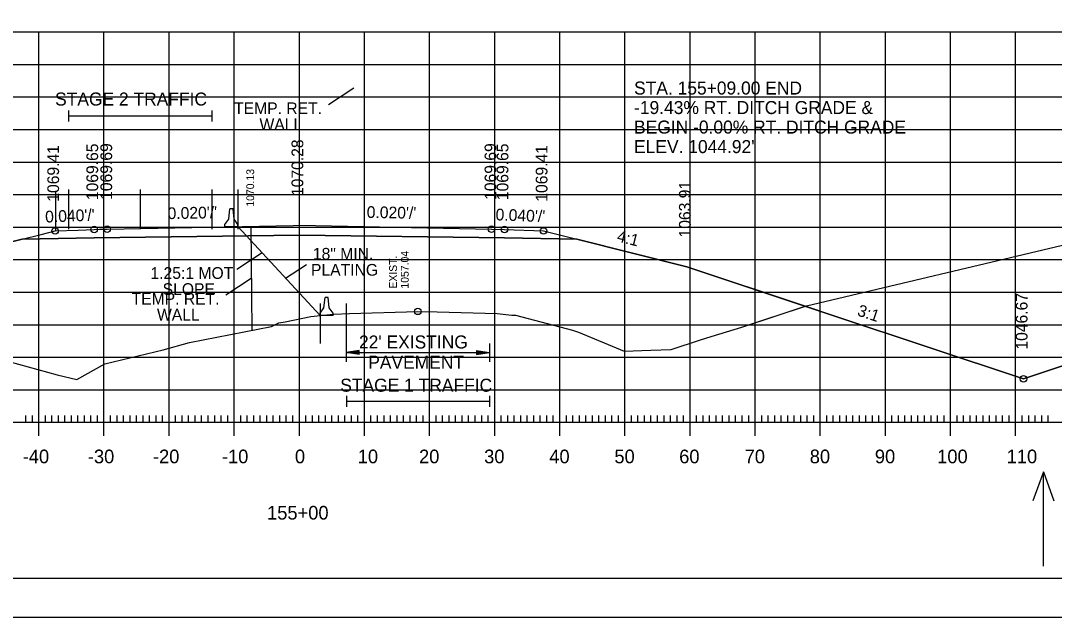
# Model space of a CAD drawing. Extents: x 1322838 to 1324533, y 339903 to 351025.
# Drawn here: x 1323592.8 to 1323751.5, y 344824.2 to 344915.9 of the extents above; entities that cross this region are included whole.
import ezdxf

# ---------------------------------------------------------------- set-up
doc = ezdxf.new("R2010")
doc.units = 0
for name, color, linetype in [('R_Alt Surface', 7, 'Continuous'), ('R_Axis', 7, 'Continuous'), ('R_Axis Annot', 7, 'Continuous'), ('R_Border', 7, 'Continuous'), ('R_Drive', 7, 'Continuous'), ('R_Exist Surface', 7, 'Continuous'), ('R_Fin Surface', 7, 'Continuous'), ('R_Grid', 7, 'Continuous'), ('R_MOT', 7, 'Continuous'), ('R_No Plot', 7, 'Continuous'), ('R_Water Annot', 7, 'Continuous'), ('R_Xsect Elev', 7, 'Continuous'), ('R_Xsect Slope', 7, 'Continuous')]:
    doc.layers.add(name, color=color, linetype=linetype)

msp = doc.modelspace()

# ---------------------------------------------------------------- linework, layer by layer
at = {"layer": 'R_Alt Surface'}
msp.add_lwpolyline([(1323592.99, 344882.27), (1323604.08, 344882.49), (1323635.58, 344882.91), (1323667.08, 344882.49), (1323678.18, 344882.27)], dxfattribs=at)
at = {"layer": 'R_Axis'}
for p, q in [((1323593.58, 344854.14), (1323593.58, 344855.19)), ((1323594.58, 344854.14), (1323594.58, 344855.19)), ((1323595.58, 344852.04), (1323595.58, 344856.24)), ((1323596.58, 344854.14), (1323596.58, 344855.19)), ((1323597.58, 344854.14), (1323597.58, 344855.19)), ((1323598.58, 344854.14), (1323598.58, 344855.19)), ((1323599.58, 344854.14), (1323599.58, 344855.19)), ((1323600.58, 344854.14), (1323600.58, 344855.19)), ((1323601.58, 344854.14), (1323601.58, 344855.19)), ((1323602.58, 344854.14), (1323602.58, 344855.19)), ((1323603.58, 344854.14), (1323603.58, 344855.19)), ((1323604.58, 344854.14), (1323604.58, 344855.19)), ((1323605.58, 344852.04), (1323605.58, 344856.24)), ((1323606.58, 344854.14), (1323606.58, 344855.19)), ((1323607.58, 344854.14), (1323607.58, 344855.19)), ((1323608.58, 344854.14), (1323608.58, 344855.19)), ((1323609.58, 344854.14), (1323609.58, 344855.19)), ((1323610.58, 344854.14), (1323610.58, 344855.19)), ((1323611.58, 344854.14), (1323611.58, 344855.19)), ((1323612.58, 344854.14), (1323612.58, 344855.19)), ((1323613.58, 344854.14), (1323613.58, 344855.19)), ((1323614.58, 344854.14), (1323614.58, 344855.19)), ((1323615.58, 344852.04), (1323615.58, 344856.24)), ((1323616.58, 344854.14), (1323616.58, 344855.19)), ((1323617.58, 344854.14), (1323617.58, 344855.19)), ((1323618.58, 344854.14), (1323618.58, 344855.19)), ((1323619.58, 344854.14), (1323619.58, 344855.19)), ((1323620.58, 344854.14), (1323620.58, 344855.19)), ((1323621.58, 344854.14), (1323621.58, 344855.19)), ((1323622.58, 344854.14), (1323622.58, 344855.19)), ((1323623.58, 344854.14), (1323623.58, 344855.19)), ((1323624.58, 344854.14), (1323624.58, 344855.19)), ((1323625.58, 344852.04), (1323625.58, 344856.24)), ((1323626.58, 344854.14), (1323626.58, 344855.19)), ((1323627.58, 344854.14), (1323627.58, 344855.19)), ((1323628.58, 344854.14), (1323628.58, 344855.19)), ((1323629.58, 344854.14), (1323629.58, 344855.19)), ((1323630.58, 344854.14), (1323630.58, 344855.19)), ((1323631.58, 344854.14), (1323631.58, 344855.19)), ((1323632.58, 344854.14), (1323632.58, 344855.19)), ((1323633.58, 344854.14), (1323633.58, 344855.19)), ((1323634.58, 344854.14), (1323634.58, 344855.19)), ((1323635.58, 344852.04), (1323635.58, 344856.24)), ((1323636.58, 344854.14), (1323636.58, 344855.19)), ((1323637.58, 344854.14), (1323637.58, 344855.19)), ((1323638.58, 344854.14), (1323638.58, 344855.19)), ((1323639.58, 344854.14), (1323639.58, 344855.19)), ((1323640.58, 344854.14), (1323640.58, 344855.19)), ((1323641.58, 344854.14), (1323641.58, 344855.19)), ((1323642.58, 344854.14), (1323642.58, 344855.19)), ((1323643.58, 344854.14), (1323643.58, 344855.19)), ((1323644.58, 344854.14), (1323644.58, 344855.19)), ((1323645.58, 344852.04), (1323645.58, 344856.24)), ((1323646.58, 344854.14), (1323646.58, 344855.19)), ((1323647.58, 344854.14), (1323647.58, 344855.19)), ((1323648.58, 344854.14), (1323648.58, 344855.19)), ((1323649.58, 344854.14), (1323649.58, 344855.19)), ((1323650.58, 344854.14), (1323650.58, 344855.19)), ((1323651.58, 344854.14), (1323651.58, 344855.19)), ((1323652.58, 344854.14), (1323652.58, 344855.19)), ((1323653.58, 344854.14), (1323653.58, 344855.19)), ((1323654.58, 344854.14), (1323654.58, 344855.19)), ((1323655.58, 344852.04), (1323655.58, 344856.24)), ((1323656.58, 344854.14), (1323656.58, 344855.19)), ((1323657.58, 344854.14), (1323657.58, 344855.19)), ((1323658.58, 344854.14), (1323658.58, 344855.19)), ((1323659.58, 344854.14), (1323659.58, 344855.19)), ((1323660.58, 344854.14), (1323660.58, 344855.19)), ((1323661.58, 344854.14), (1323661.58, 344855.19)), ((1323662.58, 344854.14), (1323662.58, 344855.19)), ((1323663.58, 344854.14), (1323663.58, 344855.19)), ((1323664.58, 344854.14), (1323664.58, 344855.19)), ((1323665.58, 344852.04), (1323665.58, 344856.24)), ((1323666.58, 344854.14), (1323666.58, 344855.19)), ((1323667.58, 344854.14), (1323667.58, 344855.19)), ((1323668.58, 344854.14), (1323668.58, 344855.19)), ((1323669.58, 344854.14), (1323669.58, 344855.19)), ((1323670.58, 344854.14), (1323670.58, 344855.19)), ((1323671.58, 344854.14), (1323671.58, 344855.19)), ((1323672.58, 344854.14), (1323672.58, 344855.19)), ((1323673.58, 344854.14), (1323673.58, 344855.19)), ((1323674.58, 344854.14), (1323674.58, 344855.19)), ((1323675.58, 344852.04), (1323675.58, 344856.24)), ((1323676.58, 344854.14), (1323676.58, 344855.19)), ((1323677.58, 344854.14), (1323677.58, 344855.19)), ((1323678.58, 344854.14), (1323678.58, 344855.19)), ((1323679.58, 344854.14), (1323679.58, 344855.19)), ((1323680.58, 344854.14), (1323680.58, 344855.19)), ((1323681.58, 344854.14), (1323681.58, 344855.19)), ((1323682.58, 344854.14), (1323682.58, 344855.19)), ((1323683.58, 344854.14), (1323683.58, 344855.19)), ((1323684.58, 344854.14), (1323684.58, 344855.19)), ((1323685.58, 344852.04), (1323685.58, 344856.24)), ((1323686.58, 344854.14), (1323686.58, 344855.19)), ((1323687.58, 344854.14), (1323687.58, 344855.19)), ((1323688.58, 344854.14), (1323688.58, 344855.19)), ((1323689.58, 344854.14), (1323689.58, 344855.19)), ((1323690.58, 344854.14), (1323690.58, 344855.19)), ((1323691.58, 344854.14), (1323691.58, 344855.19)), ((1323692.58, 344854.14), (1323692.58, 344855.19)), ((1323693.58, 344854.14), (1323693.58, 344855.19)), ((1323694.58, 344854.14), (1323694.58, 344855.19)), ((1323695.58, 344852.04), (1323695.58, 344856.24)), ((1323696.58, 344854.14), (1323696.58, 344855.19)), ((1323697.58, 344854.14), (1323697.58, 344855.19)), ((1323698.58, 344854.14), (1323698.58, 344855.19)), ((1323699.58, 344854.14), (1323699.58, 344855.19)), ((1323700.58, 344854.14), (1323700.58, 344855.19)), ((1323701.58, 344854.14), (1323701.58, 344855.19)), ((1323702.58, 344854.14), (1323702.58, 344855.19)), ((1323703.58, 344854.14), (1323703.58, 344855.19)), ((1323704.58, 344854.14), (1323704.58, 344855.19)), ((1323705.58, 344852.04), (1323705.58, 344856.24)), ((1323706.58, 344854.14), (1323706.58, 344855.19)), ((1323707.58, 344854.14), (1323707.58, 344855.19)), ((1323708.58, 344854.14), (1323708.58, 344855.19)), ((1323709.58, 344854.14), (1323709.58, 344855.19)), ((1323710.58, 344854.14), (1323710.58, 344855.19)), ((1323711.58, 344854.14), (1323711.58, 344855.19)), ((1323712.58, 344854.14), (1323712.58, 344855.19)), ((1323713.58, 344854.14), (1323713.58, 344855.19)), ((1323714.58, 344854.14), (1323714.58, 344855.19)), ((1323715.58, 344852.04), (1323715.58, 344856.24)), ((1323716.58, 344854.14), (1323716.58, 344855.19)), ((1323717.58, 344854.14), (1323717.58, 344855.19)), ((1323718.58, 344854.14), (1323718.58, 344855.19)), ((1323719.58, 344854.14), (1323719.58, 344855.19)), ((1323720.58, 344854.14), (1323720.58, 344855.19)), ((1323721.58, 344854.14), (1323721.58, 344855.19)), ((1323722.58, 344854.14), (1323722.58, 344855.19)), ((1323723.58, 344854.14), (1323723.58, 344855.19)), ((1323724.58, 344854.14), (1323724.58, 344855.19)), ((1323725.58, 344852.04), (1323725.58, 344856.24)), ((1323726.58, 344854.14), (1323726.58, 344855.19)), ((1323727.58, 344854.14), (1323727.58, 344855.19)), ((1323728.58, 344854.14), (1323728.58, 344855.19)), ((1323729.58, 344854.14), (1323729.58, 344855.19)), ((1323730.58, 344854.14), (1323730.58, 344855.19)), ((1323731.58, 344854.14), (1323731.58, 344855.19)), ((1323732.58, 344854.14), (1323732.58, 344855.19)), ((1323733.58, 344854.14), (1323733.58, 344855.19)), ((1323734.58, 344854.14), (1323734.58, 344855.19)), ((1323735.58, 344852.04), (1323735.58, 344856.24)), ((1323736.58, 344854.14), (1323736.58, 344855.19)), ((1323737.58, 344854.14), (1323737.58, 344855.19)), ((1323738.58, 344854.14), (1323738.58, 344855.19)), ((1323739.58, 344854.14), (1323739.58, 344855.19)), ((1323740.58, 344854.14), (1323740.58, 344855.19)), ((1323741.58, 344854.14), (1323741.58, 344855.19)), ((1323742.58, 344854.14), (1323742.58, 344855.19)), ((1323743.58, 344854.14), (1323743.58, 344855.19)), ((1323744.58, 344854.14), (1323744.58, 344855.19)), ((1323745.58, 344852.04), (1323745.58, 344856.24)), ((1323746.58, 344854.14), (1323746.58, 344855.19)), ((1323747.58, 344854.14), (1323747.58, 344855.19)), ((1323748.58, 344854.14), (1323748.58, 344855.19)), ((1323749.58, 344854.14), (1323749.58, 344855.19)), ((1323750.58, 344854.14), (1323750.58, 344855.19)), ((1323495.58, 344854.14), (1323915.58, 344854.14))]:
    msp.add_line(p, q, dxfattribs=at)
at = {"layer": 'R_Axis Annot'}
for p, q in [((1323600.14, 344902.07), (1323600.14, 344900.37)), ((1323600.14, 344901.22), (1323622.14, 344901.22)), ((1323622.14, 344902.07), (1323622.14, 344900.37)), ((1323642.77, 344866.27), (1323642.77, 344863.43)), ((1323664.77, 344866.27), (1323664.77, 344863.43)), ((1323644.77, 344865.15), (1323642.77, 344864.85)), ((1323644.77, 344864.55), (1323642.77, 344864.85)), ((1323642.77, 344864.85), (1323664.77, 344864.85)), ((1323644.77, 344865.1), (1323643.1, 344864.85)), ((1323644.77, 344864.6), (1323643.1, 344864.85)), ((1323644.77, 344865.05), (1323643.44, 344864.85)), ((1323644.77, 344864.65), (1323643.44, 344864.85)), ((1323644.77, 344865), (1323643.78, 344864.85)), ((1323644.77, 344864.7), (1323643.78, 344864.85)), ((1323644.77, 344864.95), (1323644.12, 344864.85)), ((1323644.77, 344864.75), (1323644.12, 344864.85)), ((1323644.77, 344864.9), (1323644.45, 344864.85)), ((1323644.77, 344864.8), (1323644.45, 344864.85)), ((1323644.77, 344864.55), (1323644.77, 344865.15)), ((1323662.77, 344865.15), (1323664.77, 344864.85)), ((1323662.77, 344865.15), (1323662.77, 344864.55)), ((1323662.77, 344865.1), (1323664.43, 344864.85)), ((1323662.77, 344865.05), (1323664.09, 344864.85)), ((1323662.77, 344865), (1323663.76, 344864.85)), ((1323662.77, 344864.95), (1323663.42, 344864.85)), ((1323662.77, 344864.9), (1323663.08, 344864.85)), ((1323662.77, 344864.55), (1323664.77, 344864.85)), ((1323662.77, 344864.75), (1323663.42, 344864.85)), ((1323662.77, 344864.65), (1323664.09, 344864.85)), ((1323662.77, 344864.6), (1323664.43, 344864.85)), ((1323662.77, 344864.7), (1323663.76, 344864.85)), ((1323662.77, 344864.8), (1323663.08, 344864.85)), ((1323642.8, 344858.23), (1323642.8, 344856.53)), ((1323642.8, 344857.38), (1323664.8, 344857.38)), ((1323664.8, 344858.23), (1323664.8, 344856.53))]:
    msp.add_line(p, q, dxfattribs=at)
at = {"layer": 'R_Border'}
msp.add_line((1323942.85, 344830.14), (1323468.58, 344830.14), dxfattribs=at)
at = {"layer": 'R_Exist Surface'}
msp.add_lwpolyline([(1323589.42, 344863.87), (1323598.4, 344861.44), (1323601.43, 344860.72), (1323605.71, 344863.1), (1323614.67, 344865.25), (1323618.73, 344866.4), (1323631.31, 344868.88), (1323632.44, 344869.4), (1323633.39, 344869.59), (1323637.35, 344870.4), (1323640.3, 344870.72), (1323640.86, 344870.78), (1323643.29, 344870.85), (1323653.77, 344871.18), (1323656.73, 344871.09), (1323665.98, 344870.84), (1323668.22, 344870.62), (1323668.76, 344870.58), (1323677.52, 344868.28), (1323678.13, 344868.11), (1323678.45, 344867.98), (1323685.44, 344865.08), (1323689.56, 344865.2), (1323692.66, 344865.35), (1323697.16, 344866.81), (1323698.82, 344867.34), (1323703.52, 344868.78), (1323713.48, 344872.06), (1323753.62, 344881.59)], dxfattribs=at)
at = {"layer": 'R_Fin Surface'}
msp.add_lwpolyline([(1323584.97, 344880.26), (1323592.99, 344882.27), (1323595.91, 344883), (1323598.08, 344883.54), (1323601.59, 344883.68), (1323604.08, 344883.78), (1323604.89, 344883.8), (1323606.08, 344883.82), (1323634.61, 344884.39), (1323635.58, 344884.41), (1323665.08, 344883.82), (1323665.12, 344883.82), (1323667.08, 344883.78), (1323673.08, 344883.54), (1323678.18, 344882.27), (1323695.08, 344878.04), (1323695.08, 344878.04), (1323695.09, 344878.04), (1323717.67, 344870.51), (1323746.8, 344860.81), (1323872.45, 344902.69)], dxfattribs=at)
at = {"layer": 'R_Grid'}
for p, q in [((1323495.58, 344914.14), (1323915.58, 344914.14)), ((1323595.58, 344854.14), (1323595.58, 344914.14)), ((1323605.58, 344854.14), (1323605.58, 344914.14)), ((1323615.58, 344854.14), (1323615.58, 344914.14)), ((1323625.58, 344854.14), (1323625.58, 344914.14)), ((1323635.58, 344854.14), (1323635.58, 344914.14)), ((1323645.58, 344854.14), (1323645.58, 344914.14)), ((1323655.58, 344854.14), (1323655.58, 344914.14)), ((1323665.58, 344854.14), (1323665.58, 344914.14)), ((1323675.58, 344854.14), (1323675.58, 344914.14)), ((1323685.58, 344854.14), (1323685.58, 344914.14)), ((1323695.58, 344854.14), (1323695.58, 344914.14)), ((1323705.58, 344854.14), (1323705.58, 344914.14)), ((1323715.58, 344854.14), (1323715.58, 344914.14)), ((1323725.58, 344854.14), (1323725.58, 344914.14)), ((1323735.58, 344854.14), (1323735.58, 344914.14)), ((1323745.58, 344854.14), (1323745.58, 344914.14)), ((1323495.58, 344909.14), (1323915.58, 344909.14)), ((1323495.58, 344904.14), (1323915.58, 344904.14)), ((1323495.58, 344899.14), (1323915.58, 344899.14)), ((1323495.58, 344894.14), (1323915.58, 344894.14)), ((1323495.58, 344889.14), (1323915.58, 344889.14)), ((1323495.58, 344884.14), (1323915.58, 344884.14)), ((1323495.58, 344879.14), (1323915.58, 344879.14)), ((1323495.58, 344874.14), (1323915.58, 344874.14)), ((1323495.58, 344869.14), (1323915.58, 344869.14)), ((1323495.58, 344864.14), (1323915.58, 344864.14)), ((1323495.58, 344859.14), (1323915.58, 344859.14)), ((1323495.58, 344854.14), (1323915.58, 344854.14))]:
    msp.add_line(p, q, dxfattribs=at)
at = {"layer": 'R_MOT'}
for p, q in [((1323640.05, 344903), (1323643.94, 344905.53)), ((1323624.73, 344885.35), (1323624.9, 344886.93)), ((1323625.15, 344886.93), (1323624.9, 344886.93)), ((1323625.4, 344886.93), (1323625.15, 344886.93)), ((1323625.56, 344885.35), (1323625.4, 344886.93)), ((1323624.15, 344884.52), (1323624.73, 344885.35)), ((1323626.15, 344884.52), (1323625.56, 344885.35)), ((1323624.15, 344884.18), (1323624.15, 344884.52)), ((1323626.15, 344884.18), (1323624.15, 344884.18)), ((1323626.15, 344884.18), (1323626.15, 344884.52)), ((1323624.31, 344873.74), (1323628.2, 344876.27)), ((1323639.35, 344871.72), (1323639.52, 344873.3)), ((1323639.77, 344873.3), (1323639.52, 344873.3)), ((1323640.02, 344873.3), (1323639.77, 344873.3)), ((1323640.18, 344871.72), (1323640.02, 344873.3)), ((1323638.77, 344870.89), (1323639.35, 344871.72)), ((1323640.77, 344870.89), (1323640.18, 344871.72)), ((1323638.77, 344870.55), (1323638.77, 344870.89)), ((1323640.77, 344870.55), (1323638.77, 344870.55)), ((1323640.77, 344870.55), (1323640.77, 344870.89))]:
    msp.add_line(p, q, dxfattribs=at)
msp.add_lwpolyline([(1323628.14, 344884.26), (1323628.26, 344868.28)], dxfattribs=at)
at = {"layer": 'R_No Plot'}
for p, q in [((1323598.14, 344889.67), (1323598.14, 344883.56)), ((1323600.14, 344889.93), (1323600.14, 344883.82)), ((1323611.14, 344889.93), (1323611.14, 344883.82)), ((1323622.14, 344889.93), (1323622.14, 344883.82)), ((1323626.14, 344889.93), (1323626.14, 344883.82)), ((1323626.14, 344884.22), (1323638.77, 344870.55)), ((1323625.97, 344877.68), (1323629.85, 344880.21)), ((1323633.46, 344876.3), (1323636.69, 344878.4)), ((1323638.77, 344872.38), (1323638.77, 344866.27)), ((1323642.77, 344872.38), (1323642.77, 344866.27)), ((1323449.98, 344824.17), (1323949.98, 344824.17))]:
    msp.add_line(p, q, dxfattribs=at)
for points in [[(1323449.97, 345144.17), (1323949.98, 345144.17), (1323949.98, 344824.16), (1323449.97, 344824.16)], [(1323819.46, 345138.33), (1323848.89, 345138.33), (1323848.89, 345123.51), (1323873.06, 345123.51), (1323907.86, 345123.51), (1323907.86, 345074.5), (1323942.67, 345074.5), (1323942.85, 344830.14), (1323468.58, 344830.14), (1323468.58, 345138.33)], [(1323713.26, 344871.99), (1323713.48, 344872.06), (1323753.62, 344881.59), (1323790.49, 344890.42), (1323806.76, 344893.47), (1323837.29, 344898.63), (1323843.01, 344899.34), (1323846.05, 344899.75), (1323849.86, 344900.17), (1323850.03, 344900.18), (1323850.61, 344900.26), (1323853.28, 344900.66), (1323857.11, 344901.07), (1323862.81, 344901.27), (1323863, 344901.29), (1323869.88, 344902.42), (1323871.65, 344902.61), (1323872.45, 344902.69), (1323746.8, 344860.81), (1323717.67, 344870.51)]]:
    msp.add_lwpolyline(points, close=True, dxfattribs=at)
msp.add_lwpolyline([(1323589.42, 344863.87), (1323598.4, 344861.44), (1323601.43, 344860.72), (1323605.71, 344863.1), (1323614.67, 344865.25), (1323618.73, 344866.4), (1323631.31, 344868.88), (1323632.44, 344869.4), (1323633.39, 344869.59), (1323637.35, 344870.4), (1323640.3, 344870.72), (1323640.86, 344870.78), (1323643.29, 344870.85), (1323653.77, 344871.18), (1323656.73, 344871.09), (1323665.98, 344870.84), (1323668.22, 344870.62), (1323668.76, 344870.58), (1323677.52, 344868.28), (1323678.13, 344868.11), (1323678.45, 344867.98), (1323685.44, 344865.08), (1323689.56, 344865.2), (1323692.66, 344865.35), (1323697.16, 344866.81), (1323698.82, 344867.34), (1323703.52, 344868.78), (1323713.26, 344871.99), (1323695.09, 344878.04), (1323695.08, 344878.04), (1323695.08, 344878.04), (1323678.18, 344882.27), (1323667.08, 344882.49), (1323635.58, 344882.91), (1323604.08, 344882.49), (1323592.99, 344882.27), (1323584.97, 344880.26)], dxfattribs=at)
for centre in [(1323598.08, 344883.54), (1323604.08, 344883.78), (1323606.08, 344883.82), (1323665.08, 344883.82), (1323667.08, 344883.78), (1323673.08, 344883.54), (1323653.77, 344871.18), (1323746.79, 344860.81)]:
    msp.add_circle(centre, 0.5, dxfattribs=at)
at = {"layer": 'R_Water Annot'}
for p, q in [((1323749.84, 344846.51), (1323748.23, 344842.08)), ((1323749.84, 344832.03), (1323749.84, 344846.51)), ((1323749.84, 344846.51), (1323751.45, 344842.08))]:
    msp.add_line(p, q, dxfattribs=at)

# ---------------------------------------------------------------- texts
at = {"layer": 'R_Axis Annot'}
for s, height, p in [('STAGE 2 TRAFFIC', 1.9999, (1323598.07, 344902.82)), ("22' EXISTING ", 1.9999, (1323644.74, 344865.48)), ('PAVEMENT', 2, (1323646.16, 344862.37)), ('STAGE 1 TRAFFIC', 1.9999, (1323641.86, 344858.84)), ('-40', 2.1, (1323593.1, 344847.84)), ('-30', 2.1, (1323603.1, 344847.84)), ('-20', 2.1, (1323613.1, 344847.84)), ('-10', 2.1, (1323623.69, 344847.84)), ('0', 2.1, (1323634.9, 344847.84)), ('10', 2.1, (1323644.55, 344847.84)), ('20', 2.1, (1323653.96, 344847.84)), ('30', 2.1, (1323663.96, 344847.84)), ('40', 2.1, (1323673.96, 344847.84)), ('50', 2.1, (1323683.96, 344847.84)), ('60', 2.1, (1323693.91, 344847.84)), ('70', 2.1, (1323703.96, 344847.84)), ('80', 2.1, (1323713.96, 344847.84)), ('90', 2.1, (1323723.96, 344847.84)), ('100', 2.1, (1323733.53, 344847.84)), ('110', 2.1, (1323744.2, 344847.84)), ('155+00', 2.1, (1323630.62, 344839.19))]:
    msp.add_text(s, height=height, dxfattribs=at).set_placement(p)
at = {"layer": 'R_Drive'}
for s, p in [('STA. 155+09.00 END ', (1323686.98, 344904.51)), ('-19.43% RT. DITCH GRADE &', (1323686.98, 344901.51)), ('BEGIN -0.00% RT. DITCH GRADE', (1323686.98, 344898.51)), ("ELEV. 1044.92'", (1323686.98, 344895.51))]:
    msp.add_text(s, height=1.9999, dxfattribs=at).set_placement(p)
at = {"layer": 'R_MOT'}
for s, p in [('TEMP. RET.', (1323625.56, 344901.5)), ('WALL', (1323629.46, 344899.03)), ('TEMP. RET.', (1323609.82, 344872.24)), ('WALL', (1323613.72, 344869.78))]:
    msp.add_text(s, height=1.8, dxfattribs=at).set_placement(p)
at = {"layer": 'R_No Plot'}
msp.add_text('1070.13', height=1.2, rotation=90, dxfattribs=at).set_placement((1323628.64, 344887.27))
for s, p in [('18" MIN. ', (1323637.66, 344879.14)), ('1.25:1 MOT', (1323612.72, 344876.18)), ('PLATING', (1323637.37, 344876.67)), ('SLOPE', (1323614.59, 344873.71))]:
    msp.add_text(s, height=1.8, dxfattribs=at).set_placement(p)
at = {"layer": 'R_Xsect Elev'}
for s, height, p in [('1069.41', 1.8, (1323598.68, 344888.04)), ('1069.65', 1.8, (1323604.68, 344888.28)), ('1069.69', 1.8, (1323606.83, 344888.32)), ('1070.28', 1.8, (1323636.18, 344888.91)), ('1069.69', 1.8, (1323665.83, 344888.32)), ('1069.65', 1.8, (1323667.68, 344888.28)), ('1069.41', 1.8, (1323673.68, 344888.04)), ('1063.91', 1.8, (1323695.68, 344882.54)), ('EXIST. ', 1.2, (1323650.57, 344874.68)), ('1057.04', 1.2, (1323652.37, 344874.68)), ('1046.67', 1.8, (1323747.4, 344865.31))]:
    msp.add_text(s, height=height, rotation=90, dxfattribs=at).set_placement(p)
at = {"layer": 'R_Xsect Slope'}
for s, rotation, p in [("0.040'/'", 2.2903, (1323596.58, 344884.83)), ("0.020'/'", 1.1458, (1323615.36, 344885.36)), ("0.020'/'", 358.8543, (1323645.91, 344885.56)), ("0.040'/'", 357.7091, (1323665.69, 344885.19)), ('4:1', 345.9635, (1323684.23, 344881.97)), ('3:1', 341.565, (1323721.13, 344870.59))]:
    msp.add_text(s, height=1.8, rotation=rotation, dxfattribs=at).set_placement(p)

doc.saveas('drawing.dxf')
